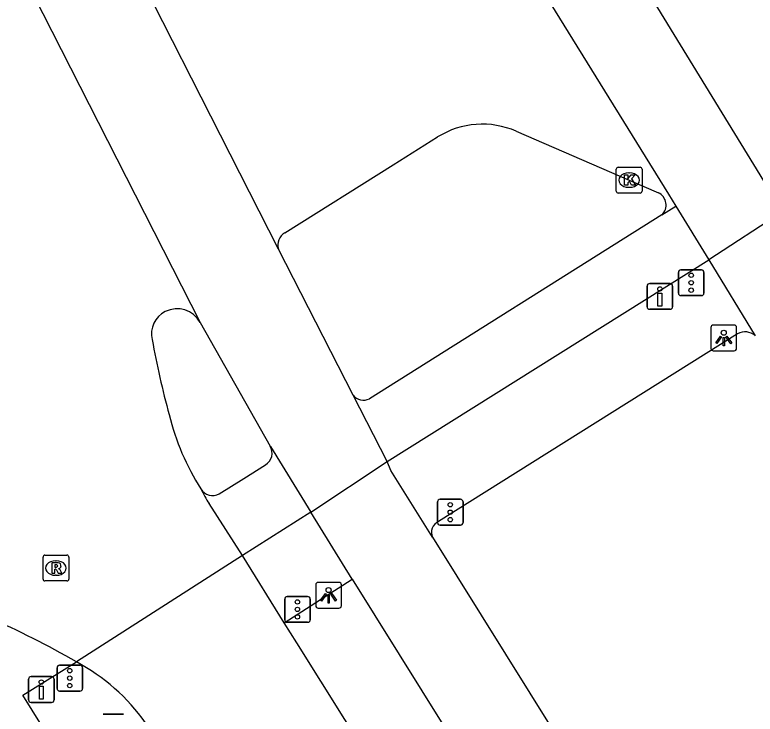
# Model space of a CAD drawing. Extents: x 159353 to 160616, y 385893 to 387321.
# Drawn here: x 160357.12 to 160385.82, y 386818.44 to 386845.55 of the extents above; entities that cross this region are included whole.
import ezdxf

# ---------------------------------------------------------------- set-up
doc = ezdxf.new("R2010")
doc.units = 0
for name, color, linetype in [('IMGEO_Drukknoppaal', 7, 'Continuous'), ('IMGEO_Fietspad_gesloten', 7, 'Continuous'), ('IMGEO_Fietspad_open', 7, 'Continuous'), ('IMGEO_Kolk', 7, 'Continuous'), ('IMGEO_Lichtpunt', 7, 'Continuous'), ('IMGEO_OVBaan_gesloten', 7, 'Continuous'), ('IMGEO_Rijbaan_regionaal_gesloten', 7, 'Continuous'), ('IMGEO_Rioolput', 7, 'Continuous'), ('IMGEO_Verkeersregelinstallatiepaal', 7, 'Continuous'), ('IMGEO_Voetpad_open', 7, 'Continuous')]:
    doc.layers.add(name, color=color, linetype=linetype)

msp = doc.modelspace()

# ---------------------------------------------------------------- linework, layer by layer
at = {"layer": 'IMGEO_Drukknoppaal'}
for p, q in [((160381.732, 386835.136), (160382.522, 386835.136)), ((160382.522, 386835.136), (160381.732, 386835.136)), ((160381.632, 386834.236), (160381.632, 386835.036)), ((160381.632, 386835.036), (160381.632, 386834.236)), ((160382.622, 386835.036), (160382.622, 386834.236)), ((160382.622, 386834.236), (160382.622, 386835.036)), ((160382.522, 386834.136), (160381.732, 386834.136)), ((160381.732, 386834.136), (160382.522, 386834.136)), ((160357.756, 386819.895), (160358.546, 386819.895)), ((160358.546, 386819.895), (160357.756, 386819.895)), ((160357.656, 386818.995), (160357.656, 386819.795)), ((160357.656, 386819.795), (160357.656, 386818.995)), ((160358.646, 386819.795), (160358.646, 386818.995)), ((160358.646, 386818.995), (160358.646, 386819.795)), ((160358.546, 386818.895), (160357.756, 386818.895)), ((160357.756, 386818.895), (160358.546, 386818.895))]:
    msp.add_line(p, q, dxfattribs=at)
for points in [[(160382.202, 386834.761), (160382.202, 386834.261), (160382.052, 386834.261), (160382.052, 386834.761), (160382.202, 386834.761)], [(160358.226, 386819.52), (160358.226, 386819.02), (160358.076, 386819.02), (160358.076, 386819.52), (160358.226, 386819.52)]]:
    msp.add_lwpolyline(points, dxfattribs=at)
for centre in [(160382.127, 386834.926), (160358.151, 386819.685)]:
    msp.add_circle(centre, 0.085, dxfattribs=at)
for centre, start, end in [((160381.732, 386835.036), 90, 180), ((160381.732, 386835.036), 90, 180), ((160382.522, 386835.036), 0, 90), ((160382.522, 386835.036), 360, 90), ((160381.732, 386834.236), 180, 270), ((160381.732, 386834.236), 180, 270), ((160382.522, 386834.236), 270, 0), ((160382.522, 386834.236), 270, 0), ((160357.756, 386819.795), 90, 180), ((160357.756, 386819.795), 90, 180), ((160358.546, 386819.795), 0, 90), ((160358.546, 386819.795), 360, 90), ((160357.756, 386818.995), 180, 270), ((160357.756, 386818.995), 180, 270), ((160358.546, 386818.995), 270, 0), ((160358.546, 386818.995), 270, 0)]:
    msp.add_arc(centre, 0.1, start, end, dxfattribs=at)
at = {"layer": 'IMGEO_Fietspad_gesloten'}
for points in [[(160382.204, 386837.794), (160370.87, 386830.67)], [(160371.554, 386828.239), (160384.027, 386836.053)], [(160359.248, 386816.266), (160357.431, 386819.177), (160359.512, 386820.466)]]:
    msp.add_lwpolyline(points, dxfattribs=at)
msp.add_arc((160370.631, 386831.105), 0.496, 216.4538, 298.7931, dxfattribs=at)
at = {"layer": 'IMGEO_Fietspad_open'}
for points in [[(160365.047, 386826.979), (160365.999, 386827.581), (160366.838, 386828.107)], [(160368.591, 386826.266), (160365.945, 386824.586)]]:
    msp.add_lwpolyline(points, dxfattribs=at)
for centre, start, end in [((160366.575, 386828.557), 300.2456, 31.6819), ((160364.789, 386827.431), 209.5955, 299.7307)]:
    msp.add_arc(centre, 0.521, start, end, dxfattribs=at)
at = {"layer": 'IMGEO_Kolk'}
for p, q in [((160380.437, 386838.717), (160380.437, 386839.569)), ((160380.512, 386839.643), (160381.364, 386839.643)), ((160380.925, 386839.423), (160380.95, 386839.423)), ((160381.438, 386839.569), (160381.438, 386838.717)), ((160380.948, 386838.863), (160380.923, 386838.863)), ((160381.364, 386838.643), (160380.512, 386838.643))]:
    msp.add_line(p, q, dxfattribs=at)
for points in [[(160380.437, 386838.717), (160380.437, 386839.569)], [(160380.512, 386839.643), (160381.364, 386839.643)], [(160381.438, 386839.569), (160381.438, 386838.717)], [(160380.758, 386839.343), (160380.881, 386839.343), (160380.881, 386839.192), (160381.011, 386839.343), (160381.175, 386839.343), (160381.029, 386839.192), (160381.182, 386838.943), (160381.03, 386838.943), (160380.945, 386839.107), (160380.881, 386839.04), (160380.881, 386838.943), (160380.758, 386838.943), (160380.758, 386839.343)], [(160381.364, 386838.643), (160380.512, 386838.643)]]:
    msp.add_lwpolyline(points, dxfattribs=at)
for centre, start, end in [((160380.514, 386839.567), 91.552, 178.448), ((160380.514, 386839.567), 91.552, 178.448), ((160381.362, 386839.567), 1.552, 88.448), ((160381.362, 386839.567), 1.552, 88.448), ((160380.514, 386838.719), 181.552, 268.448), ((160380.514, 386838.719), 181.552, 268.448), ((160381.362, 386838.719), 271.552, 358.448), ((160381.362, 386838.719), 271.552, 358.448)]:
    msp.add_arc(centre, 0.0765, start, end, dxfattribs=at)
for centre, major_axis, ratio, start_param, end_param in [((160380.924, 386839.143), (-0.387, 0.002), 0.722429, 4.712389, 7.853982), ((160380.949, 386839.143), (-0.39, 0.002), 0.717154, 1.570796, 4.712389)]:
    msp.add_ellipse(centre, major_axis=major_axis, ratio=ratio, start_param=start_param, end_param=end_param, dxfattribs=at)
at = {"layer": 'IMGEO_Lichtpunt'}
for p, q in [((160384.104, 386833.429), (160384.104, 386832.622)), ((160384.104, 386833.429), (160384.104, 386832.622)), ((160385.006, 386833.524), (160384.198, 386833.524)), ((160385.006, 386833.524), (160384.198, 386833.524)), ((160385.1, 386832.622), (160385.1, 386833.429)), ((160385.1, 386832.622), (160385.1, 386833.429)), ((160384.198, 386832.528), (160385.006, 386832.528)), ((160384.198, 386832.528), (160385.006, 386832.528)), ((160368.787, 386823.453), (160368.787, 386822.646)), ((160368.787, 386823.453), (160368.787, 386822.646)), ((160369.689, 386823.548), (160368.881, 386823.548)), ((160369.689, 386823.548), (160368.881, 386823.548)), ((160369.783, 386822.646), (160369.783, 386823.453)), ((160369.783, 386822.646), (160369.783, 386823.453)), ((160368.881, 386822.552), (160369.689, 386822.552)), ((160368.881, 386822.552), (160369.689, 386822.552))]:
    msp.add_line(p, q, dxfattribs=at)
for points in [[(160384.478, 386833.093), (160384.517, 386833.065), (160384.329, 386832.803), (160384.291, 386832.83), (160384.478, 386833.093)], [(160384.69, 386833.065), (160384.728, 386833.092), (160384.915, 386832.83), (160384.876, 386832.802), (160384.69, 386833.065)], [(160384.58, 386833.045), (160384.627, 386833.045), (160384.627, 386832.723), (160384.58, 386832.723), (160384.58, 386833.045)], [(160369.161, 386823.117), (160369.2, 386823.089), (160369.012, 386822.827), (160368.974, 386822.854), (160369.161, 386823.117)], [(160369.263, 386823.069), (160369.31, 386823.069), (160369.31, 386822.747), (160369.263, 386822.747), (160369.263, 386823.069)], [(160369.373, 386823.089), (160369.411, 386823.116), (160369.598, 386822.854), (160369.559, 386822.826), (160369.373, 386823.089)]]:
    msp.add_lwpolyline(points, dxfattribs=at)
for centre in [(160384.603, 386833.227), (160369.286, 386823.251)]:
    msp.add_circle(centre, 0.0994, dxfattribs=at)
for centre, start, end in [((160384.198, 386833.429), 90, 180), ((160384.198, 386833.429), 90, 180), ((160385.006, 386833.429), 0, 90), ((160385.006, 386833.429), 0, 90), ((160384.198, 386832.622), 180, 270), ((160384.198, 386832.622), 180, 270), ((160385.006, 386832.622), 270, 0), ((160385.006, 386832.622), 270, 360), ((160368.881, 386823.453), 90, 180), ((160368.881, 386823.453), 90, 180), ((160369.689, 386823.453), 0, 90), ((160369.689, 386823.453), 0, 90), ((160368.881, 386822.646), 180, 270), ((160368.881, 386822.646), 180, 270), ((160369.689, 386822.646), 270, 0), ((160369.689, 386822.646), 270, 360)]:
    msp.add_arc(centre, 0.0946, start, end, dxfattribs=at)
at = {"layer": 'IMGEO_OVBaan_gesloten'}
for points in [[(160374.594, 386857.979), (160386.885, 386837.909)], [(160352.443, 386856.909), (160364.305, 386833.624)], [(160371.698, 386855.987), (160382.46, 386838.592), (160382.74, 386838.138)], [(160367.345, 386836.468), (160359.864, 386851.188)], [(160382.74, 386838.138), (160384.027, 386836.053)], [(160386.885, 386837.909), (160384.027, 386836.053)], [(160370.232, 386830.81), (160367.345, 386836.468)], [(160384.027, 386836.053), (160385.822, 386833.113)], [(160364.305, 386833.624), (160367.019, 386828.831)], [(160371.554, 386828.239), (160370.232, 386830.81)], [(160367.019, 386828.831), (160367.031, 386828.814), (160368.591, 386826.266)], [(160368.591, 386826.266), (160371.554, 386828.239)], [(160373.314, 386825.296), (160371.701, 386827.883), (160371.554, 386828.239)], [(160370.205, 386823.679), (160368.591, 386826.266)], [(160373.314, 386825.296), (160388.475, 386801.004), (160407.471, 386770.714), (160421.847, 386747.807), (160467.213, 386675.403), (160505.396, 386614.482)], [(160370.205, 386823.679), (160385.659, 386798.908)]]:
    msp.add_lwpolyline(points, dxfattribs=at)
at = {"layer": 'IMGEO_Rijbaan_regionaal_gesloten'}
for points in [[(160367.583, 386837.094), (160371.793, 386839.735), (160373.511, 386840.816)], [(160376.561, 386841.037), (160380.938, 386839.143), (160382.071, 386838.65)], [(160382.204, 386837.794), (160382.74, 386838.138)], [(160365.945, 386824.586), (160364.654, 386826.601)], [(160365.945, 386824.586), (160359.512, 386820.466)], [(160367.57, 386821.979), (160365.945, 386824.586)], [(160383.064, 386797.229), (160368.056, 386821.2), (160367.57, 386821.979)]]:
    msp.add_lwpolyline(points, dxfattribs=at)
for centre, radius, start, end in [((160375.246, 386838.027), 3.285, 66.4035, 121.8852), ((160381.841, 386838.176), 0.527, 313.5315, 64.1317), ((160367.849, 386836.635), 0.531, 120.0617, 198.3055), ((160363.387, 386833.186), 0.966, 116.7581, 193.5716), ((160363.408, 386833.133), 1.022, 28.6819, 116.5184), ((160394.794, 386838.771), 32.864, 190.187, 195.3875), ((160372.286, 386832.268), 9.442, 193.5795, 212.6494), ((160369.701, 386829.777), 5.963, 205.8792, 212.179), ((160342.244, 386790.494), 34.591, 60.0518, 66.3893), ((160355.858, 386813.632), 7.749, 35.2158, 61.8661)]:
    msp.add_arc(centre, radius, start, end, dxfattribs=at)
at = {"layer": 'IMGEO_Rioolput'}
for p, q in [((160358.217, 386823.678), (160358.217, 386824.53)), ((160358.292, 386824.604), (160359.144, 386824.604)), ((160359.218, 386824.53), (160359.218, 386823.678)), ((160358.705, 386824.384), (160358.73, 386824.384)), ((160359.144, 386823.604), (160358.292, 386823.604)), ((160358.728, 386823.824), (160358.703, 386823.824))]:
    msp.add_line(p, q, dxfattribs=at)
for points in [[(160358.217, 386823.678), (160358.217, 386824.53)], [(160358.292, 386824.604), (160359.144, 386824.604)], [(160359.218, 386824.53), (160359.218, 386823.678)], [(160358.806, 386824.302), (160358.554, 386824.304), (160358.554, 386823.904)], [(160358.732, 386824.223), (160358.678, 386824.223), (160358.678, 386824.142)], [(160358.554, 386823.904), (160358.678, 386823.904), (160358.678, 386824.066), (160358.689, 386824.066)], [(160358.678, 386824.142), (160358.73, 386824.142)], [(160358.736, 386824.037), (160358.807, 386823.904), (160358.947, 386823.904), (160358.882, 386824.03)], [(160359.144, 386823.604), (160358.292, 386823.604)]]:
    msp.add_lwpolyline(points, dxfattribs=at)
for centre, radius, start, end in [((160358.294, 386824.528), 0.0765, 91.552, 178.448), ((160358.294, 386824.528), 0.0765, 91.552, 178.448), ((160359.142, 386824.528), 0.0765, 1.552, 88.448), ((160359.142, 386824.528), 0.0765, 1.552, 88.448), ((160358.738, 386824.127), 0.0964, 77.0061, 93.1865), ((160358.752, 386824.184), 0.0378, 276.6634, 79.6772), ((160358.805, 386824.192), 0.109, 350.3612, 89.416), ((160358.803, 386824.192), 0.112, 277.5842, 350.9817), ((160358.688, 386824.013), 0.0533, 26.0293, 88.6989), ((160358.714, 386824.331), 0.19, 274.7715, 282.9687), ((160358.787, 386823.977), 0.108, 29.5134, 73.7905), ((160358.294, 386823.68), 0.0765, 181.552, 268.448), ((160358.294, 386823.68), 0.0765, 181.552, 268.448), ((160359.142, 386823.68), 0.0765, 271.552, 358.448), ((160359.142, 386823.68), 0.0765, 271.552, 358.448)]:
    msp.add_arc(centre, radius, start, end, dxfattribs=at)
for centre, major_axis, ratio, start_param, end_param in [((160358.704, 386824.104), (-0.387, 0.002), 0.722429, 4.712389, 7.853982), ((160358.729, 386824.104), (-0.39, 0.002), 0.717154, 1.570796, 4.712389)]:
    msp.add_ellipse(centre, major_axis=major_axis, ratio=ratio, start_param=start_param, end_param=end_param, dxfattribs=at)
at = {"layer": 'IMGEO_Verkeersregelinstallatiepaal'}
for p, q in [((160382.946, 386835.666), (160383.736, 386835.666)), ((160383.736, 386835.666), (160382.946, 386835.666)), ((160382.846, 386834.766), (160382.846, 386835.566)), ((160382.846, 386835.566), (160382.846, 386834.766)), ((160383.836, 386835.566), (160383.836, 386834.766)), ((160383.836, 386834.766), (160383.836, 386835.566)), ((160383.736, 386834.666), (160382.946, 386834.666)), ((160382.946, 386834.666), (160383.736, 386834.666)), ((160373.608, 386826.77), (160374.398, 386826.77)), ((160374.398, 386826.77), (160373.608, 386826.77)), ((160373.508, 386825.87), (160373.508, 386826.67)), ((160373.508, 386826.67), (160373.508, 386825.87)), ((160374.498, 386826.67), (160374.498, 386825.87)), ((160374.498, 386825.87), (160374.498, 386826.67)), ((160374.398, 386825.77), (160373.608, 386825.77)), ((160373.608, 386825.77), (160374.398, 386825.77)), ((160367.584, 386822.102), (160367.584, 386822.902)), ((160367.584, 386822.902), (160367.584, 386822.102)), ((160367.684, 386823.002), (160368.474, 386823.002)), ((160368.474, 386823.002), (160367.684, 386823.002)), ((160368.574, 386822.902), (160368.574, 386822.102)), ((160368.574, 386822.102), (160368.574, 386822.902)), ((160368.474, 386822.002), (160367.684, 386822.002)), ((160367.684, 386822.002), (160368.474, 386822.002)), ((160358.758, 386819.437), (160358.758, 386820.237)), ((160358.758, 386820.237), (160358.758, 386819.437)), ((160358.858, 386820.337), (160359.648, 386820.337)), ((160359.648, 386820.337), (160358.858, 386820.337)), ((160359.748, 386820.237), (160359.748, 386819.437)), ((160359.748, 386819.437), (160359.748, 386820.237)), ((160359.648, 386819.337), (160358.858, 386819.337)), ((160358.858, 386819.337), (160359.648, 386819.337)), ((160360.549, 386818.44), (160361.339, 386818.44)), ((160361.339, 386818.44), (160360.549, 386818.44))]:
    msp.add_line(p, q, dxfattribs=at)
for centre in [(160383.341, 386835.456), (160383.341, 386835.166), (160383.341, 386834.876), (160374.003, 386826.56), (160374.003, 386826.27), (160374.003, 386825.98), (160368.079, 386822.792), (160368.079, 386822.502), (160368.079, 386822.212), (160359.253, 386820.127), (160359.253, 386819.837), (160359.253, 386819.547)]:
    msp.add_circle(centre, 0.085, dxfattribs=at)
for centre, start, end in [((160382.946, 386835.566), 90, 180), ((160382.946, 386835.566), 90, 180), ((160383.736, 386835.566), 0, 90), ((160383.736, 386835.566), 360, 90), ((160382.946, 386834.766), 180, 270), ((160382.946, 386834.766), 180, 270), ((160383.736, 386834.766), 270, 0), ((160383.736, 386834.766), 270, 0), ((160373.608, 386826.67), 90, 180), ((160373.608, 386826.67), 90, 180), ((160374.398, 386826.67), 0, 90), ((160374.398, 386826.67), 360, 90), ((160373.608, 386825.87), 180, 270), ((160373.608, 386825.87), 180, 270), ((160374.398, 386825.87), 270, 0), ((160374.398, 386825.87), 270, 0), ((160367.684, 386822.902), 90, 180), ((160367.684, 386822.902), 90, 180), ((160368.474, 386822.902), 0, 90), ((160368.474, 386822.902), 360, 90), ((160367.684, 386822.102), 180, 270), ((160367.684, 386822.102), 180, 270), ((160368.474, 386822.102), 270, 0), ((160368.474, 386822.102), 270, 0), ((160358.858, 386820.237), 90, 180), ((160358.858, 386820.237), 90, 180), ((160359.648, 386820.237), 0, 90), ((160359.648, 386820.237), 360, 90), ((160358.858, 386819.437), 180, 270), ((160358.858, 386819.437), 180, 270), ((160359.648, 386819.437), 270, 0), ((160359.648, 386819.437), 270, 0)]:
    msp.add_arc(centre, 0.1, start, end, dxfattribs=at)
at = {"layer": 'IMGEO_Voetpad_open'}
for points in [[(160385.142, 386833.186), (160373.55, 386825.904)], [(160367.57, 386821.979), (160370.205, 386823.679)]]:
    msp.add_lwpolyline(points, dxfattribs=at)
for centre, radius, start, end in [((160385.43, 386832.666), 0.595, 48.7649, 118.9803), ((160373.717, 386825.489), 0.447, 111.9648, 205.607)]:
    msp.add_arc(centre, radius, start, end, dxfattribs=at)

doc.saveas('drawing.dxf')
